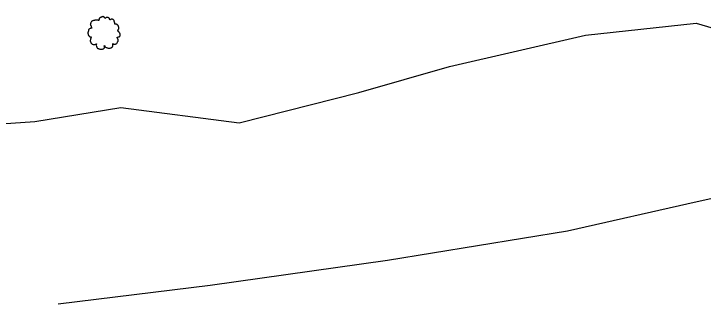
# Model space of a CAD drawing. Extents: x 1901471 to 1963503, y 756461 to 799997.
# Drawn here: x 1930371.3 to 1930523.5, y 773651.8 to 773715.8 of the extents above; entities that cross this region are included whole.
import ezdxf

# ---------------------------------------------------------------- set-up
doc = ezdxf.new("R2010")
doc.units = 0
doc.layers.add('RD_EX_Fence_Other', color=7, linetype='Continuous')
doc.layers.add('RD_EX_VEG', color=7, linetype='Continuous')

# ---------------------------------------------------------------- blocks, each defined once
blk = doc.blocks.new('T2')
at = {"layer": 'RD_EX_VEG'}
for points in [[(0.05, 7.21), (-0.25, 7.24), (-0.57, 7.14), (-0.82, 7.04), (-1.05, 6.96), (-1.27, 6.86), (-1.57, 6.69), (-1.8, 6.49), (-1.92, 6.24), (-1.97, 6.01), (-2.02, 5.74), (-2.02, 5.56), (-2.15, 5.54), (-2.3, 5.56), (-2.55, 5.64), (-2.8, 5.64), (-3.05, 5.64), (-3.4, 5.61), (-3.75, 5.61), (-4.02, 5.56), (-4.35, 5.51), (-4.72, 5.39), (-5.07, 5.26), (-5.37, 5.01), (-5.62, 4.54), (-5.75, 4.19), (-5.9, 3.94), (-5.75, 3.49), (-5.57, 3.14), (-5.55, 2.94), (-5.47, 2.52), (-5.37, 2.29), (-5.25, 2.09), (-5.32, 2.07), (-5.7, 2.02), (-6, 1.92), (-6.42, 1.69), (-6.64, 1.47), (-6.74, 1.14), (-6.77, 0.79), (-6.87, 0.59), (-6.94, 0.32), (-6.97, 0.24), (-7.02, -0.08), (-6.92, -0.53), (-6.89, -0.88), (-6.77, -1.11), (-6.62, -1.28), (-6.44, -1.53), (-6.05, -1.76), (-5.72, -1.86), (-5.52, -1.88), (-5.7, -2.38), (-5.75, -2.73), (-5.87, -3.13), (-5.87, -3.21), (-5.92, -3.68), (-5.77, -4.01), (-5.7, -4.38), (-5.52, -4.61), (-5.25, -4.91), (-4.92, -5.13), (-4.42, -5.26), (-4.02, -5.23), (-3.45, -5.06), (-3.2, -4.98), (-3.22, -5.16), (-3.2, -5.53), (-3.2, -5.96), (-3.05, -6.28), (-2.95, -6.56), (-2.8, -6.81), (-2.47, -7.03), (-2.07, -7.11), (-1.65, -7.26), (-1.2, -7.33), (-0.7, -7.36), (-0.1, -7.21), (0.18, -7.08), (0.28, -6.91), (0.48, -6.53), (0.43, -6.31), (0.45, -5.71), (0.55, -5.88), (0.73, -6.23), (1.23, -6.53), (1.63, -6.71), (2.1, -6.86), (2.4, -6.93), (2.88, -6.86), (3.25, -6.78), (3.63, -6.66), (3.93, -6.38), (4.1, -6.11), (4.15, -5.83), (4.23, -5.46), (4.28, -5.28)], [(4.28, -5.28), (4.2, -5.11), (4.15, -4.86), (4.23, -4.88), (4.4, -4.93), (4.68, -5.06), (4.9, -5.13), (5.23, -5.11), (5.5, -5.01), (5.95, -4.73), (6.22, -4.26), (6.5, -3.86), (6.57, -3.53), (6.52, -3.31), (6.5, -2.81), (6.3, -2.56), (6.25, -2.43), (6.15, -2.03), (6.22, -1.98), (6.5, -1.93), (6.87, -1.81), (7.15, -1.68), (7.37, -1.51), (7.45, -1.28), (7.42, -0.88), (7.47, -0.48), (7.4, -0.33), (7.3, -0.18), (7.22, 0.02), (7.07, 0.17), (6.97, 0.32), (6.87, 0.42), (6.75, 0.57), (6.57, 0.69), (6.42, 0.74), (6.37, 0.89), (6.52, 1.09), (6.57, 1.19), (6.6, 1.42), (6.82, 1.77), (6.87, 2.17), (6.82, 2.59), (6.77, 2.87), (6.62, 3.14), (6.42, 3.39), (6.3, 3.56), (6.12, 3.69), (5.8, 3.81), (5.55, 3.86), (5.2, 3.86), (5, 3.91), (5.03, 3.96), (5.03, 4.11), (5.03, 4.39), (4.95, 4.84), (4.8, 5.34), (4.8, 5.36), (4.7, 5.61), (4.48, 5.81), (4.3, 5.91), (4.1, 6.04), (3.85, 6.06), (3.55, 6.06), (3.28, 6.01), (3.08, 5.91), (2.9, 5.79), (2.83, 5.94), (2.73, 6.24), (2.68, 6.39), (2.53, 6.56), (2.3, 6.76), (1.85, 6.89), (1.23, 6.81), (0.93, 6.61), (0.78, 6.44), (0.73, 6.56), (0.53, 6.76), (0.43, 6.94), (0.25, 7.06), (0.1, 7.16), (0, 7.21)]]:
    blk.add_spline(points, degree=3, dxfattribs=at)

msp = doc.modelspace()

# ---------------------------------------------------------------- linework, layer by layer
at = {"layer": 'RD_EX_Fence_Other'}
msp.add_lwpolyline([(1931184.6, 773882.67), (1931146.73, 773867.47), (1931107.73, 773855.24), (1931062.16, 773840.97), (1931003.73, 773822.06), (1930974.47, 773812.52), (1930918.42, 773793.99), (1930887.7, 773784.12), (1930820.63, 773762.35), (1930775.55, 773748.05), (1930749.06, 773739.33), (1930711.54, 773727.28), (1930684.13, 773718.07), (1930638.41, 773702.72), (1930617.44, 773697.23), (1930569.5, 773684.77), (1930522.16, 773674.37), (1930493.51, 773667.87), (1930453.82, 773661.44), (1930414.68, 773655.92), (1930381.09, 773651.81)], dxfattribs=at)
at = {"layer": 'RD_EX_VEG'}
msp.add_lwpolyline([(1930206.97, 773668.8), (1930255.72, 773667.15), (1930270.56, 773671.68), (1930286.11, 773672.68), (1930299.66, 773675.14), (1930327.93, 773681.32), (1930344.11, 773676.43), (1930361.01, 773691.05), (1930375.93, 773692.08), (1930394.91, 773695.14), (1930421.03, 773691.81), (1930447.47, 773698.46), (1930467.48, 773704.21), (1930497.47, 773711.12), (1930521.9, 773713.73), (1930540.93, 773708.2), (1930555.64, 773709.42), (1930552.4, 773718.33)], dxfattribs=at)

# ---------------------------------------------------------------- block references
at = {"layer": 'RD_EX_VEG', "xscale": 0.4921259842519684, "yscale": 0.4921259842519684}
msp.add_blockref('T2', (1930391.1, 773711.63), dxfattribs=at)

doc.saveas('drawing.dxf')
